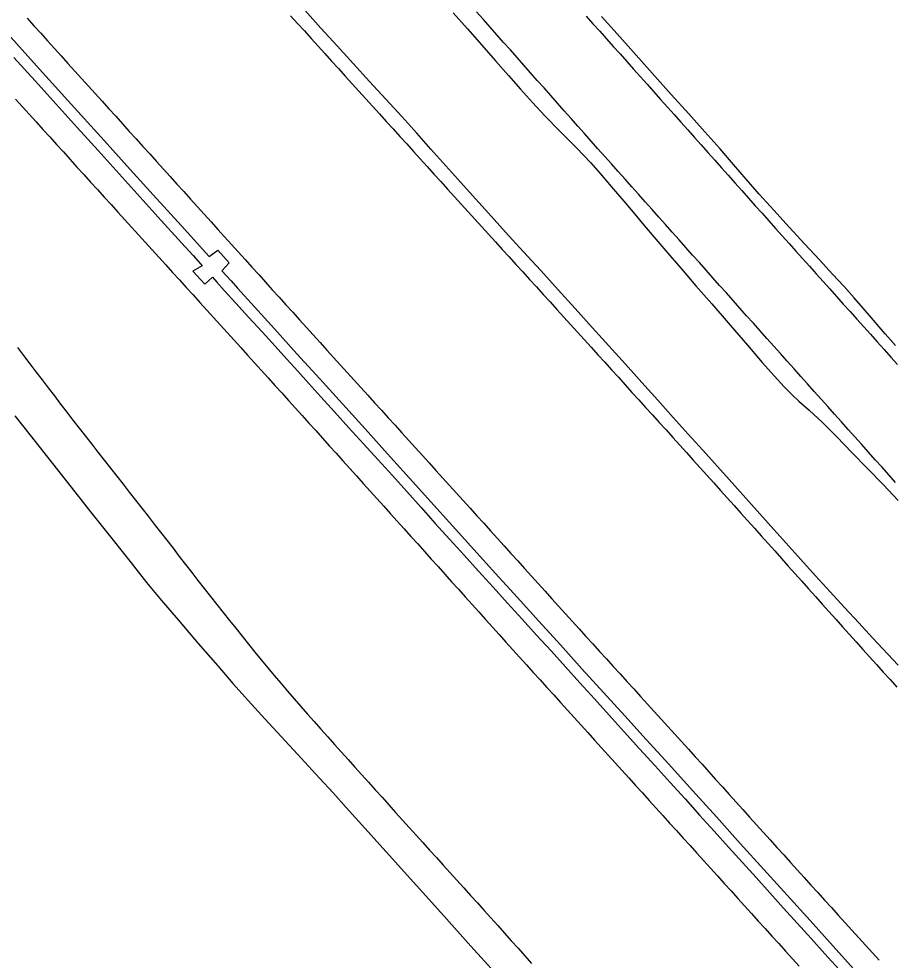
# Model space of a CAD drawing. Extents: x 1948091 to 1975253, y 787267 to 823306.
# Drawn here: x 1963119.6 to 1963334.3, y 805687.7 to 805919.2 of the extents above; entities that cross this region are included whole.
import ezdxf

# ---------------------------------------------------------------- set-up
doc = ezdxf.new("R2010")
doc.units = 0
doc.layers.add('RD_EX_Pavement_Markings', color=7, linetype='Continuous')
doc.layers.add('RD_EX_Road', color=7, linetype='Continuous')

msp = doc.modelspace()

# ---------------------------------------------------------------- linework, layer by layer
at = {"layer": 'RD_EX_Pavement_Markings'}
for points in [[(1963335.35, 805805.19), (1963333.69, 805807.06), (1963332.03, 805808.92), (1963330.36, 805810.78), (1963328.7, 805812.65), (1963327.03, 805814.51), (1963325.36, 805816.38), (1963323.7, 805818.24), (1963322.03, 805820.1), (1963320.37, 805821.97), (1963318.7, 805823.83), (1963317.04, 805825.69), (1963315.37, 805827.56), (1963313.71, 805829.42), (1963312.04, 805831.28), (1963310.38, 805833.15), (1963308.71, 805835.01), (1963307.05, 805836.87), (1963305.38, 805838.74), (1963303.71, 805840.6), (1963302.05, 805842.46), (1963300.38, 805844.33), (1963298.72, 805846.19), (1963297.06, 805848.06), (1963295.4, 805849.93), (1963293.73, 805851.79), (1963292.07, 805853.66), (1963290.41, 805855.52), (1963288.75, 805857.39), (1963287.08, 805859.26), (1963285.42, 805861.12), (1963283.76, 805862.99), (1963282.1, 805864.85), (1963280.43, 805866.72), (1963278.77, 805868.59), (1963277.11, 805870.45), (1963275.45, 805872.32), (1963273.78, 805874.18), (1963272.12, 805876.05), (1963270.46, 805877.92), (1963268.79, 805879.78), (1963267.13, 805881.65), (1963265.47, 805883.51), (1963263.81, 805885.38), (1963262.14, 805887.25), (1963260.48, 805889.11), (1963258.82, 805890.98), (1963257.17, 805892.85), (1963255.51, 805894.72), (1963253.85, 805896.59), (1963252.19, 805898.46), (1963250.53, 805900.33), (1963248.87, 805902.2), (1963247.21, 805904.07), (1963245.55, 805905.94), (1963243.9, 805907.81), (1963242.24, 805909.68), (1963240.58, 805911.55), (1963238.92, 805913.42), (1963237.26, 805915.29), (1963235.6, 805917.16), (1963233.94, 805919.03), (1963232.28, 805920.9)], [(1963121.66, 805919.36), (1963123.34, 805917.5), (1963125.01, 805915.65), (1963126.69, 805913.79), (1963128.36, 805911.94), (1963130.04, 805910.08), (1963131.71, 805908.23), (1963133.39, 805906.37), (1963135.07, 805904.52), (1963136.74, 805902.67), (1963138.42, 805900.81), (1963140.09, 805898.96), (1963141.77, 805897.1), (1963143.45, 805895.25), (1963145.12, 805893.39), (1963146.8, 805891.54), (1963148.48, 805889.69), (1963150.15, 805887.83), (1963151.83, 805885.98), (1963153.51, 805884.12), (1963155.18, 805882.27), (1963156.86, 805880.42), (1963158.54, 805878.56), (1963160.21, 805876.71), (1963161.89, 805874.85), (1963163.57, 805873), (1963165.24, 805871.14), (1963166.92, 805869.29), (1963168.6, 805867.44), (1963170.27, 805865.58), (1963171.95, 805863.73), (1963173.62, 805861.87), (1963175.3, 805860.02), (1963176.98, 805858.16), (1963178.65, 805856.31), (1963180.33, 805854.45), (1963182, 805852.6), (1963183.68, 805850.74), (1963185.36, 805848.89), (1963187.03, 805847.03), (1963188.71, 805845.18), (1963190.38, 805843.32), (1963192.06, 805841.47), (1963193.74, 805839.61), (1963195.41, 805837.76), (1963197.09, 805835.91), (1963198.77, 805834.05), (1963200.45, 805832.2), (1963202.13, 805830.35), (1963203.81, 805828.5), (1963205.49, 805826.65), (1963207.16, 805824.79), (1963208.84, 805822.94), (1963210.52, 805821.09), (1963212.2, 805819.24), (1963213.88, 805817.38), (1963215.56, 805815.53), (1963217.24, 805813.68), (1963218.92, 805811.83), (1963220.6, 805809.98), (1963222.27, 805808.12), (1963223.95, 805806.27), (1963225.63, 805804.42), (1963227.31, 805802.57), (1963228.99, 805800.71), (1963230.66, 805798.86), (1963232.34, 805797), (1963234.02, 805795.15), (1963235.69, 805793.29), (1963237.37, 805791.44), (1963239.05, 805789.58), (1963240.72, 805787.73), (1963242.4, 805785.88), (1963244.08, 805784.02), (1963245.75, 805782.17), (1963247.43, 805780.31), (1963249.11, 805778.46), (1963250.78, 805776.6), (1963252.46, 805774.75), (1963254.13, 805772.89), (1963255.81, 805771.04), (1963257.49, 805769.18), (1963259.17, 805767.33), (1963260.85, 805765.48), (1963262.53, 805763.64), (1963264.22, 805761.79), (1963265.9, 805759.94), (1963267.58, 805758.09), (1963269.26, 805756.24), (1963270.95, 805754.39), (1963272.63, 805752.54), (1963274.31, 805750.69), (1963276, 805748.84), (1963277.68, 805747), (1963279.36, 805745.15), (1963281.04, 805743.3), (1963282.72, 805741.45), (1963284.4, 805739.59), (1963286.07, 805737.73), (1963287.74, 805735.87), (1963289.42, 805734.02), (1963291.09, 805732.16), (1963292.76, 805730.3), (1963294.43, 805728.44), (1963296.11, 805726.58), (1963297.78, 805724.73), (1963299.45, 805722.87), (1963301.13, 805721.01), (1963302.8, 805719.15), (1963304.47, 805717.29), (1963306.15, 805715.44), (1963307.83, 805713.59), (1963309.5, 805711.74), (1963311.18, 805709.88), (1963312.86, 805708.03), (1963314.54, 805706.18), (1963316.22, 805704.33), (1963317.9, 805702.48), (1963319.58, 805700.63), (1963321.26, 805698.77), (1963322.94, 805696.92), (1963324.62, 805695.07), (1963326.3, 805693.22), (1963327.98, 805691.37), (1963329.66, 805689.51), (1963331.33, 805687.66)], [(1963186.51, 805919.92), (1963188.19, 805918.07), (1963189.88, 805916.22), (1963191.56, 805914.37), (1963193.24, 805912.52), (1963194.92, 805910.67), (1963196.6, 805908.82), (1963198.28, 805906.96), (1963199.96, 805905.11), (1963201.64, 805903.26), (1963203.31, 805901.41), (1963204.99, 805899.56), (1963206.67, 805897.7), (1963208.35, 805895.85), (1963210.03, 805894), (1963211.71, 805892.15), (1963213.38, 805890.29), (1963215.06, 805888.44), (1963216.74, 805886.59), (1963218.42, 805884.74), (1963220.1, 805882.88), (1963221.77, 805881.03), (1963223.45, 805879.18), (1963225.13, 805877.32), (1963226.81, 805875.47), (1963228.49, 805873.62), (1963230.17, 805871.77), (1963231.85, 805869.92), (1963233.53, 805868.07), (1963235.22, 805866.22), (1963236.9, 805864.37), (1963238.58, 805862.52), (1963240.26, 805860.67), (1963241.94, 805858.82), (1963243.62, 805856.97), (1963245.3, 805855.12), (1963246.99, 805853.27), (1963248.67, 805851.42), (1963250.35, 805849.57), (1963252.03, 805847.72), (1963253.71, 805845.87), (1963255.39, 805844.02), (1963257.07, 805842.17), (1963258.75, 805840.32), (1963260.43, 805838.46), (1963262.11, 805836.61), (1963263.79, 805834.76), (1963265.47, 805832.91), (1963267.15, 805831.05), (1963268.82, 805829.2), (1963270.5, 805827.35), (1963272.18, 805825.5), (1963273.86, 805823.64), (1963275.54, 805821.79), (1963277.22, 805819.94), (1963278.9, 805818.09), (1963280.58, 805816.23), (1963282.25, 805814.38), (1963283.92, 805812.52), (1963285.59, 805810.66), (1963287.27, 805808.8), (1963288.94, 805806.94), (1963290.61, 805805.09), (1963292.28, 805803.23), (1963293.95, 805801.37), (1963295.63, 805799.51), (1963297.3, 805797.65), (1963298.97, 805795.79), (1963300.64, 805793.93), (1963302.31, 805792.07), (1963303.98, 805790.21), (1963305.64, 805788.34), (1963307.31, 805786.48), (1963308.97, 805784.62), (1963310.64, 805782.75), (1963312.3, 805780.89), (1963313.97, 805779.02), (1963315.64, 805777.16), (1963317.3, 805775.29), (1963318.97, 805773.43), (1963320.63, 805771.57), (1963322.3, 805769.71), (1963323.97, 805767.85), (1963325.65, 805765.99), (1963327.32, 805764.13), (1963328.99, 805762.27), (1963330.66, 805760.41), (1963332.34, 805758.55), (1963334.01, 805756.7), (1963335.68, 805754.84)], [(1963259.23, 805919.88), (1963260.9, 805918.02), (1963262.56, 805916.16), (1963264.23, 805914.29), (1963265.9, 805912.43), (1963267.56, 805910.57), (1963269.23, 805908.71), (1963270.89, 805906.84), (1963272.56, 805904.98), (1963274.23, 805903.12), (1963275.89, 805901.25), (1963277.56, 805899.39), (1963279.22, 805897.52), (1963280.88, 805895.66), (1963282.55, 805893.79), (1963284.21, 805891.93), (1963285.87, 805890.06), (1963287.53, 805888.19), (1963289.2, 805886.33), (1963290.86, 805884.46), (1963292.52, 805882.59), (1963294.18, 805880.73), (1963295.85, 805878.86), (1963297.51, 805877), (1963299.17, 805875.13), (1963300.84, 805873.26), (1963302.5, 805871.4), (1963304.16, 805869.53), (1963305.82, 805867.67), (1963307.49, 805865.81), (1963309.16, 805863.95), (1963310.83, 805862.09), (1963312.5, 805860.23), (1963314.17, 805858.37), (1963315.84, 805856.51), (1963317.51, 805854.65), (1963319.18, 805852.79), (1963320.85, 805850.93), (1963322.51, 805849.07), (1963324.18, 805847.21), (1963325.85, 805845.34), (1963327.52, 805843.48), (1963329.19, 805841.62), (1963330.86, 805839.76), (1963332.53, 805837.9), (1963334.2, 805836.04), (1963335.87, 805834.18)], [(1963118.83, 805899.44), (1963120.5, 805897.59), (1963122.18, 805895.73), (1963123.86, 805893.88), (1963125.53, 805892.03), (1963127.21, 805890.17), (1963128.89, 805888.32), (1963130.57, 805886.47), (1963132.25, 805884.62), (1963133.93, 805882.77), (1963135.61, 805880.92), (1963137.29, 805879.07), (1963138.97, 805877.22), (1963140.65, 805875.37), (1963142.33, 805873.51), (1963144.01, 805871.66), (1963145.69, 805869.81), (1963147.38, 805867.96), (1963149.06, 805866.11), (1963150.74, 805864.26), (1963152.42, 805862.41), (1963154.1, 805860.56), (1963155.78, 805858.71), (1963157.46, 805856.86), (1963159.14, 805855.01), (1963160.82, 805853.15), (1963162.49, 805851.3), (1963164.17, 805849.45), (1963165.85, 805847.6), (1963167.53, 805845.75), (1963169.21, 805843.89), (1963170.89, 805842.04), (1963172.57, 805840.19), (1963174.25, 805838.34), (1963175.92, 805836.48), (1963177.6, 805834.63), (1963179.28, 805832.78), (1963180.96, 805830.93), (1963182.64, 805829.07), (1963184.31, 805827.22), (1963185.99, 805825.36), (1963187.66, 805823.5), (1963189.33, 805821.64), (1963191, 805819.79), (1963192.68, 805817.93), (1963194.35, 805816.07), (1963196.02, 805814.21), (1963197.7, 805812.36), (1963199.37, 805810.5), (1963201.04, 805808.64), (1963202.72, 805806.78), (1963204.39, 805804.93), (1963206.06, 805803.07), (1963207.73, 805801.21), (1963209.41, 805799.35), (1963211.08, 805797.5), (1963212.75, 805795.64), (1963214.42, 805793.78), (1963216.1, 805791.92), (1963217.77, 805790.06), (1963219.44, 805788.2), (1963221.11, 805786.34), (1963222.78, 805784.49), (1963224.46, 805782.63), (1963226.13, 805780.77), (1963227.8, 805778.91), (1963229.47, 805777.05), (1963231.14, 805775.19), (1963232.81, 805773.33), (1963234.49, 805771.47), (1963236.16, 805769.62), (1963237.83, 805767.76), (1963239.5, 805765.9), (1963241.18, 805764.04), (1963242.86, 805762.19), (1963244.53, 805760.34), (1963246.21, 805758.48), (1963247.89, 805756.63), (1963249.57, 805754.78), (1963251.25, 805752.92), (1963252.92, 805751.07), (1963254.6, 805749.22), (1963256.28, 805747.36), (1963257.96, 805745.51), (1963259.64, 805743.66), (1963261.31, 805741.8), (1963262.99, 805739.95), (1963264.67, 805738.1), (1963266.35, 805736.25), (1963268.03, 805734.39), (1963269.7, 805732.54), (1963271.38, 805730.69), (1963273.06, 805728.83), (1963274.74, 805726.98), (1963276.41, 805725.13), (1963278.09, 805723.27), (1963279.77, 805721.42), (1963281.45, 805719.56), (1963283.12, 805717.71), (1963284.8, 805715.86), (1963286.48, 805714), (1963288.16, 805712.15), (1963289.83, 805710.3), (1963291.51, 805708.44), (1963293.19, 805706.59), (1963294.87, 805704.74), (1963296.54, 805702.88), (1963298.22, 805701.03), (1963299.9, 805699.18), (1963301.58, 805697.32), (1963303.26, 805695.47), (1963304.93, 805693.61), (1963306.61, 805691.76), (1963308.29, 805689.91), (1963309.97, 805688.05), (1963311.65, 805686.2)], [(1963119.26, 805838.37), (1963120.77, 805836.39), (1963122.29, 805834.4), (1963123.81, 805832.42), (1963125.33, 805830.43), (1963126.85, 805828.45), (1963128.37, 805826.46), (1963129.89, 805824.48), (1963131.41, 805822.49), (1963132.94, 805820.52), (1963134.48, 805818.55), (1963136.02, 805816.58), (1963137.56, 805814.61), (1963139.1, 805812.64), (1963140.64, 805810.67), (1963142.18, 805808.7), (1963143.72, 805806.73), (1963145.26, 805804.76), (1963146.8, 805802.79), (1963148.34, 805800.82), (1963149.88, 805798.85), (1963151.42, 805796.88), (1963152.95, 805794.91), (1963154.49, 805792.93), (1963156.02, 805790.96), (1963157.56, 805788.99), (1963159.09, 805787.01), (1963160.62, 805785.04), (1963162.16, 805783.07), (1963163.69, 805781.09), (1963165.23, 805779.12), (1963166.76, 805777.14), (1963168.32, 805775.19), (1963169.87, 805773.23), (1963171.43, 805771.27), (1963172.98, 805769.32), (1963174.55, 805767.36), (1963176.12, 805765.42), (1963177.7, 805763.48), (1963179.28, 805761.54), (1963180.87, 805759.61), (1963182.48, 805757.71), (1963184.1, 805755.8), (1963185.72, 805753.89), (1963187.35, 805752.01), (1963188.99, 805750.12), (1963190.63, 805748.23), (1963192.3, 805746.36), (1963193.96, 805744.5), (1963195.63, 805742.64), (1963197.3, 805740.78), (1963198.96, 805738.91), (1963200.64, 805737.05), (1963202.31, 805735.19), (1963203.98, 805733.33), (1963205.65, 805731.47), (1963207.32, 805729.61), (1963208.99, 805727.75), (1963210.66, 805725.89), (1963212.33, 805724.03), (1963214, 805722.17), (1963215.68, 805720.32), (1963217.36, 805718.47), (1963219.03, 805716.61), (1963220.71, 805714.76), (1963222.39, 805712.91), (1963224.07, 805711.05), (1963225.75, 805709.2), (1963227.42, 805707.35), (1963229.1, 805705.5), (1963230.78, 805703.64), (1963232.46, 805701.79), (1963234.14, 805699.94), (1963235.8, 805698.07), (1963237.47, 805696.21), (1963239.13, 805694.34), (1963240.8, 805692.48), (1963242.46, 805690.61), (1963244.13, 805688.75), (1963245.79, 805686.88)]]:
    msp.add_lwpolyline(points, dxfattribs=at)
at = {"layer": 'RD_EX_Road'}
for points in [[(1963335.97, 805760.22), (1963329.73, 805767.01), (1963326.32, 805770.68), (1963322.8, 805774.47), (1963319.26, 805778.32), (1963315.68, 805782.23), (1963312.08, 805786.2), (1963305.41, 805793.59), (1963299.88, 805799.79), (1963294.41, 805805.93), (1963287.91, 805813.15), (1963284.35, 805817.1), (1963280.66, 805821.19), (1963276.85, 805825.42), (1963272.91, 805829.78), (1963268.89, 805834.24), (1963264.82, 805838.75), (1963260.7, 805843.32), (1963256.52, 805847.94), (1963252.3, 805852.6), (1963248.04, 805857.29), (1963243.74, 805862.02), (1963239.41, 805866.78), (1963235.2, 805871.41), (1963231.29, 805875.74), (1963227.66, 805879.77), (1963221.03, 805887.19), (1963217.53, 805891.07), (1963213.83, 805895.16), (1963209.93, 805899.44), (1963205.92, 805903.83), (1963201.93, 805908.21), (1963197.94, 805912.58), (1963193.97, 805916.95), (1963189.98, 805921.35)], [(1963226.53, 805920.67), (1963230.01, 805916.74), (1963233.54, 805912.75), (1963236.93, 805908.87), (1963240.1, 805905.26), (1963243.05, 805901.89), (1963245.99, 805898.64), (1963249.06, 805895.37), (1963252.77, 805891.59), (1963256.96, 805887.39), (1963260.28, 805883.91), (1963262.68, 805881.14), (1963265.38, 805877.96), (1963268.47, 805874.33), (1963271.18, 805871.14), (1963273.53, 805868.37), (1963276.39, 805865.01), (1963279.8, 805861.02), (1963283.08, 805857.22), (1963286.24, 805853.57), (1963290.13, 805849.11), (1963294.7, 805843.85), (1963298.9, 805838.98), (1963302.52, 805834.73), (1963305.54, 805831.31), (1963307.96, 805828.71), (1963309.92, 805826.74), (1963311.6, 805825.19), (1963314.07, 805822.95), (1963317.38, 805819.91), (1963320.92, 805816.4), (1963324.59, 805812.54), (1963328.42, 805808.58), (1963332.37, 805804.59), (1963336.01, 805800.76)], [(1963335.39, 805838.88), (1963334.14, 805840.29), (1963332.81, 805841.77), (1963331.29, 805843.5), (1963329.47, 805845.67), (1963327.41, 805848.09), (1963325.19, 805850.61), (1963322.71, 805853.35), (1963319.88, 805856.44), (1963316.66, 805859.92), (1963313.03, 805863.83), (1963309.2, 805867.97), (1963305.38, 805872.12), (1963301.78, 805876.11), (1963298.6, 805879.77), (1963295.49, 805883.4), (1963292.11, 805887.29), (1963288.44, 805891.45), (1963284.48, 805895.87), (1963280.18, 805900.64), (1963275.5, 805905.86), (1963270.9, 805910.99), (1963266.83, 805915.53), (1963262.99, 805919.82)], [(1963114.76, 805917.81), (1963123.25, 805908.44), (1963131.67, 805899.09), (1963140.59, 805889.25), (1963147.01, 805882.15), (1963153.51, 805875.02), (1963159.61, 805868.33), (1963165.64, 805861.65), (1963166.44, 805860.77), (1963168.59, 805862.3), (1963171.37, 805859.2), (1963169.59, 805857.22), (1963171.83, 805854.74), (1963173.44, 805852.95), (1963177.6, 805848.38), (1963182.53, 805842.95), (1963188.06, 805836.86), (1963193.67, 805830.68), (1963199.26, 805824.52), (1963204.82, 805818.37), (1963210.35, 805812.26), (1963215.75, 805806.27), (1963221.02, 805800.4), (1963226.3, 805794.54), (1963231.6, 805788.67), (1963236.92, 805782.81), (1963242.24, 805776.95), (1963247.56, 805771.09), (1963252.88, 805765.23), (1963258.2, 805759.37), (1963263.52, 805753.52), (1963268.77, 805747.75), (1963273.99, 805742.01), (1963279.54, 805735.91), (1963285.4, 805729.44), (1963291.29, 805722.93), (1963297.16, 805716.42), (1963302.95, 805710.02), (1963308.65, 805703.72), (1963314.33, 805697.44), (1963320.01, 805691.14), (1963325.78, 805684.75)], [(1963118.42, 805909.68), (1963123.6, 805903.95), (1963128.8, 805898.21), (1963133.98, 805892.5), (1963139.14, 805886.79), (1963144.31, 805881.08), (1963149.48, 805875.37), (1963154.67, 805869.64), (1963159.67, 805864.13), (1963162.51, 805860.98), (1963164.34, 805858.92), (1963164.77, 805858.43), (1963162.4, 805857.15), (1963165.41, 805853.92), (1963167.25, 805855.64), (1963168.31, 805854.44), (1963170.27, 805852.32), (1963172.99, 805849.32), (1963176.17, 805845.82), (1963179.48, 805842.2), (1963182.69, 805838.69), (1963185.56, 805835.52), (1963188.27, 805832.52), (1963191, 805829.52), (1963193.94, 805826.28), (1963197.3, 805822.58), (1963200.85, 805818.65), (1963204.42, 805814.72), (1963207.98, 805810.8), (1963211.54, 805806.88), (1963215.08, 805802.96), (1963218.59, 805799.05), (1963222.09, 805795.13), (1963225.62, 805791.21), (1963229.18, 805787.29), (1963232.74, 805783.36), (1963236.31, 805779.43), (1963239.9, 805775.51), (1963243.48, 805771.59), (1963247.04, 805767.67), (1963250.59, 805763.74), (1963254.13, 805759.81), (1963257.67, 805755.88), (1963261.24, 805751.95), (1963264.87, 805747.96), (1963268.6, 805743.84), (1963272.39, 805739.65), (1963276.18, 805735.48), (1963279.92, 805731.37), (1963283.55, 805727.36), (1963287.13, 805723.4), (1963290.73, 805719.43), (1963294.27, 805715.52), (1963297.69, 805711.72), (1963301.05, 805707.99), (1963304.43, 805704.25), (1963307.81, 805700.51), (1963311.19, 805696.77), (1963314.58, 805693.03), (1963317.97, 805689.29), (1963321.4, 805685.51)], [(1963118.6, 805821.59), (1963122.37, 805816.85), (1963126.66, 805811.44), (1963131.59, 805805.2), (1963137.28, 805798), (1963142.81, 805791), (1963147.24, 805785.39), (1963151.06, 805780.61), (1963154.75, 805776.15), (1963158.8, 805771.36), (1963163.73, 805765.62), (1963168.55, 805760.05), (1963172.28, 805755.78), (1963176.86, 805750.69), (1963180.18, 805747.05), (1963184.2, 805742.67), (1963188.16, 805738.38), (1963193.62, 805732.44), (1963196.94, 805728.82), (1963200.14, 805725.28), (1963204.75, 805720.18), (1963210.75, 805713.51), (1963217.46, 805706.07), (1963224.17, 805698.62), (1963230.87, 805691.18), (1963237.58, 805683.73)]]:
    msp.add_lwpolyline(points, dxfattribs=at)

doc.saveas('drawing.dxf')
